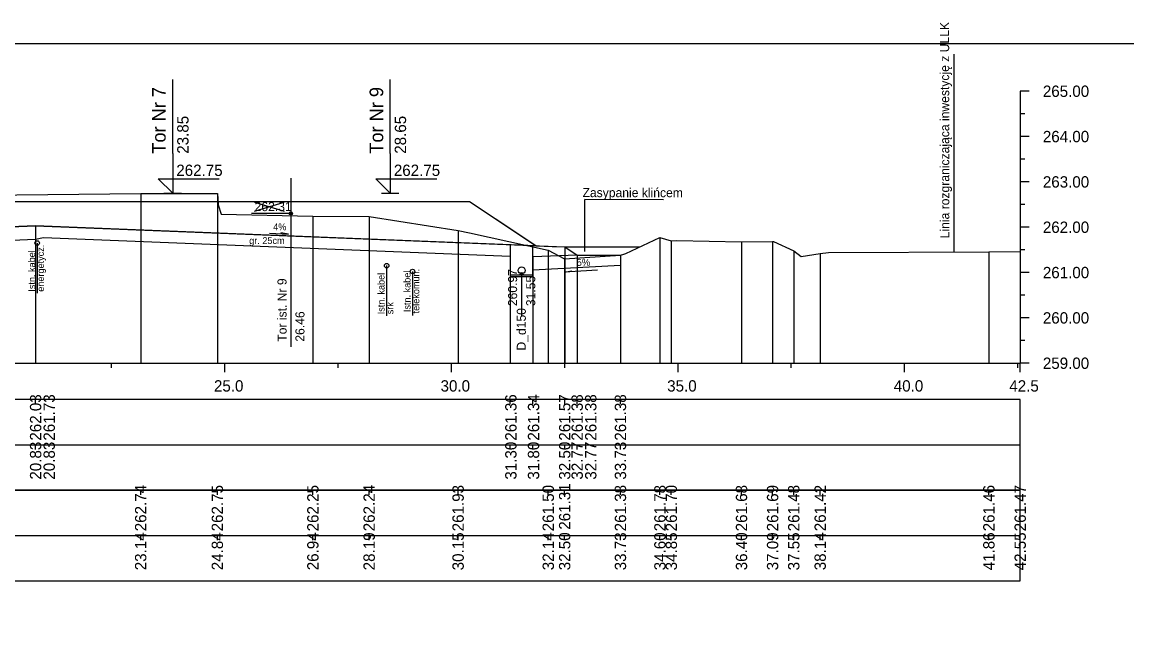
# Model space of a CAD drawing. Extents: x 6516023 to 6560129, y 5513077 to 5529206.
# Drawn here: x 6519161.44 to 6519185.82, y 5514567.05 to 5514580.63 of the extents above; entities that cross this region are included whole.
import ezdxf

# ---------------------------------------------------------------- set-up
doc = ezdxf.new("R2010")
doc.units = 0
for name, color, linetype in [('IR_default', 7, 'Continuous'), ('TOR_PRZEK_P-kable', 7, 'Continuous'), ('TOR_PRZEK_P-komponent', 7, 'Continuous'), ('TOR_PRZEK_P-odwodnienie', 7, 'Continuous'), ('TOR_PRZEK_P-opisy', 7, 'Continuous'), ('TOR_PRZEK_P-schodkowanie+wymiana', 7, 'Continuous'), ('TOR_PRZEK_P-tabelka istniejace', 7, 'Continuous'), ('TOR_PRZEK_P-tabelka projektowane', 7, 'Continuous'), ('TOR_PRZEK_P-teren istniejacy', 7, 'Continuous'), ('TOR_PRZEK_P-tory istniejace', 7, 'Continuous'), ('TOR_PRZEK_P-tory projektowane', 7, 'Continuous'), ('TOR_PRZEK_P-uklad odniesienia', 7, 'Continuous'), ('TOR_PRZEK_P-warstwa ochronna I', 7, 'Continuous'), ('TOR_PRZEK_P-warstwa ochronna II', 7, 'Continuous'), ('TOR_PS_T-granica PKP-projektowana', 7, 'Continuous'), ('TOR_PS_T-skarpy projektowane', 7, 'Continuous'), ('TOR_RAMKI-ramka+tabelka 1', 7, 'Continuous')]:
    doc.layers.add(name, color=color, linetype=linetype)

msp = doc.modelspace()

# ---------------------------------------------------------------- linework, layer by layer
at = {"layer": 'IR_default'}
msp.add_lwpolyline([(6519160.944, 5514576.676), (6519163.013, 5514576.677), (6519166.513, 5514576.677), (6519167.547, 5514576.677), (6519167.813, 5514576.677), (6519168.528, 5514576.677), (6519171.313, 5514576.677), (6519172.421, 5514575.939), (6519172.781, 5514575.698), (6519173.139, 5514575.684), (6519173.413, 5514575.673), (6519173.688, 5514575.49), (6519174.643, 5514575.491), (6519174.643, 5514575.491)], dxfattribs=at)
at = {"layer": 'TOR_PRZEK_P-kable'}
for p, q in [((6519161.774, 5514575.758), (6519161.774, 5514574.648)), ((6519169.484, 5514575.259), (6519169.484, 5514574.15)), ((6519170.056, 5514575.131), (6519170.056, 5514574.158))]:
    msp.add_line(p, q, dxfattribs=at)
for centre in [(6519161.774, 5514575.758), (6519169.484, 5514575.259), (6519170.056, 5514575.131)]:
    msp.add_circle(centre, 0.05, dxfattribs=at)
at = {"layer": 'TOR_PRZEK_P-komponent'}
msp.add_line((6519173.413, 5514575.673), (6519175.073, 5514575.676), dxfattribs=at)
msp.add_lwpolyline([(6519160.413, 5514576.676), (6519163.013, 5514576.677), (6519166.513, 5514576.677), (6519167.813, 5514576.677), (6519171.313, 5514576.677), (6519172.781, 5514575.698), (6519161.739, 5514576.14), (6519151.263, 5514575.721)], dxfattribs=at)
at = {"layer": 'TOR_PRZEK_P-odwodnienie'}
msp.add_line((6519172.463, 5514575.079), (6519172.463, 5514574.144), dxfattribs=at)
for points in [[(6519172.213, 5514575.721), (6519172.213, 5514575.019), (6519172.713, 5514575.019), (6519172.713, 5514575.701)], [(6519172.213, 5514575.059), (6519172.713, 5514575.059)]]:
    msp.add_lwpolyline(points, dxfattribs=at)
for centre, radius in [((6519172.463, 5514575.154), 0.075), ((6519172.463, 5514575.079), 0.03)]:
    msp.add_circle(centre, radius, dxfattribs=at)
at = {"layer": 'TOR_PRZEK_P-opisy'}
msp.add_line((6519173.858, 5514575.574), (6519173.858, 5514576.721), dxfattribs=at)
msp.add_line((6519173.858, 5514575.574), (6519173.858, 5514576.721), dxfattribs=at)
for points in [[(6519175.59, 5514576.71), (6519173.858, 5514576.721)], [(6519166.902, 5514575.973), (6519167.32, 5514575.954), (6519167.152, 5514575.982)]]:
    msp.add_lwpolyline(points, dxfattribs=at)
at = {"layer": 'TOR_PRZEK_P-schodkowanie+wymiana'}
msp.add_line((6519174.643, 5514575.259), (6519172.713, 5514575.156), dxfattribs=at)
at = {"layer": 'TOR_PRZEK_P-tabelka istniejace'}
for p, q in [((6519164.057, 5514570.206), (6519164.057, 5514570.306)), ((6519165.749, 5514570.206), (6519165.749, 5514570.306)), ((6519167.856, 5514570.206), (6519167.856, 5514570.306)), ((6519169.098, 5514570.206), (6519169.098, 5514570.306)), ((6519171.061, 5514570.206), (6519171.061, 5514570.306)), ((6519173.05, 5514570.206), (6519173.05, 5514570.306)), ((6519173.412, 5514570.206), (6519173.412, 5514570.306)), ((6519174.643, 5514570.206), (6519174.643, 5514570.306)), ((6519175.514, 5514570.206), (6519175.514, 5514570.306)), ((6519175.765, 5514570.206), (6519175.765, 5514570.306)), ((6519177.314, 5514570.206), (6519177.314, 5514570.306)), ((6519178, 5514570.206), (6519178, 5514570.306)), ((6519178.467, 5514570.206), (6519178.467, 5514570.306)), ((6519179.05, 5514570.206), (6519179.05, 5514570.306)), ((6519182.772, 5514570.206), (6519182.772, 5514570.306)), ((6519183.463, 5514570.206), (6519183.463, 5514570.306)), ((6519089.663, 5514569.306), (6519183.463, 5514569.306)), ((6519164.057, 5514569.206), (6519164.057, 5514569.306)), ((6519165.749, 5514569.206), (6519165.749, 5514569.306)), ((6519167.856, 5514569.206), (6519167.856, 5514569.306)), ((6519169.098, 5514569.206), (6519169.098, 5514569.306)), ((6519171.061, 5514569.206), (6519171.061, 5514569.306)), ((6519173.05, 5514569.206), (6519173.05, 5514569.306)), ((6519173.412, 5514569.206), (6519173.412, 5514569.306)), ((6519174.643, 5514569.206), (6519174.643, 5514569.306)), ((6519175.514, 5514569.206), (6519175.514, 5514569.306)), ((6519175.765, 5514569.206), (6519175.765, 5514569.306)), ((6519177.314, 5514569.206), (6519177.314, 5514569.306)), ((6519178, 5514569.206), (6519178, 5514569.306)), ((6519178.467, 5514569.206), (6519178.467, 5514569.306)), ((6519179.05, 5514569.206), (6519179.05, 5514569.306)), ((6519182.772, 5514569.206), (6519182.772, 5514569.306)), ((6519183.463, 5514569.206), (6519183.463, 5514569.306))]:
    msp.add_line(p, q, dxfattribs=at)
for points in [[(6519164.057, 5514576.847), (6519164.057, 5514573.306), (6519164.057, 5514573.176), (6519164.057, 5514573.106)], [(6519165.749, 5514576.851), (6519165.749, 5514573.306), (6519165.749, 5514573.176), (6519165.749, 5514573.106)], [(6519167.856, 5514576.353), (6519167.856, 5514573.306), (6519167.856, 5514573.176), (6519167.856, 5514573.106)], [(6519169.098, 5514576.345), (6519169.098, 5514573.306), (6519169.098, 5514573.176), (6519169.098, 5514573.106)], [(6519171.061, 5514576.035), (6519171.061, 5514573.306), (6519171.061, 5514573.176), (6519171.061, 5514573.106)], [(6519175.514, 5514575.883), (6519175.514, 5514573.306), (6519175.514, 5514573.176), (6519175.514, 5514573.106)], [(6519173.05, 5514575.602), (6519173.05, 5514573.306), (6519173.05, 5514573.176), (6519173.05, 5514573.106)], [(6519175.765, 5514575.806), (6519175.765, 5514573.306), (6519175.765, 5514573.176), (6519175.765, 5514573.106)], [(6519177.314, 5514575.784), (6519177.314, 5514573.306), (6519177.314, 5514573.176), (6519177.314, 5514573.106)], [(6519178, 5514575.794), (6519178, 5514573.306), (6519178, 5514573.176), (6519178, 5514573.106)], [(6519178.467, 5514575.586), (6519178.467, 5514573.306), (6519178.467, 5514573.176), (6519178.467, 5514573.106)], [(6519173.412, 5514575.412), (6519173.412, 5514573.306), (6519173.412, 5514573.176), (6519173.412, 5514573.106)], [(6519174.643, 5514575.491), (6519174.643, 5514573.306), (6519174.643, 5514573.176), (6519174.643, 5514573.106)], [(6519179.05, 5514575.53), (6519179.05, 5514573.306), (6519179.05, 5514573.176), (6519179.05, 5514573.106)], [(6519182.772, 5514575.564), (6519182.772, 5514573.306), (6519182.772, 5514573.176), (6519182.772, 5514573.106)], [(6519183.463, 5514575.573), (6519183.463, 5514573.306), (6519183.463, 5514573.176), (6519183.463, 5514573.106)]]:
    msp.add_lwpolyline(points, dxfattribs=at)
msp.add_lwpolyline([(6519089.663, 5514570.306), (6519089.663, 5514568.306), (6519183.463, 5514568.306), (6519183.463, 5514570.306)], close=True, dxfattribs=at)
at = {"layer": 'TOR_PRZEK_P-tabelka projektowane'}
for p, q in [((6519161.739, 5514572.206), (6519161.739, 5514572.306)), ((6519161.739, 5514572.206), (6519161.739, 5514572.306)), ((6519172.213, 5514572.206), (6519172.213, 5514572.306)), ((6519172.713, 5514572.206), (6519172.713, 5514572.306)), ((6519173.413, 5514572.206), (6519173.413, 5514572.306)), ((6519173.688, 5514572.206), (6519173.688, 5514572.306)), ((6519173.688, 5514572.206), (6519173.688, 5514572.306)), ((6519174.643, 5514572.206), (6519174.643, 5514572.306)), ((6519089.663, 5514571.306), (6519183.463, 5514571.306)), ((6519161.739, 5514571.206), (6519161.739, 5514571.306)), ((6519161.739, 5514571.206), (6519161.739, 5514571.306)), ((6519172.213, 5514571.206), (6519172.213, 5514571.306)), ((6519172.713, 5514571.206), (6519172.713, 5514571.306)), ((6519173.413, 5514571.206), (6519173.413, 5514571.306)), ((6519173.688, 5514571.206), (6519173.688, 5514571.306)), ((6519173.688, 5514571.206), (6519173.688, 5514571.306)), ((6519174.643, 5514571.206), (6519174.643, 5514571.306))]:
    msp.add_line(p, q, dxfattribs=at)
for points in [[(6519161.739, 5514576.14), (6519161.739, 5514573.306), (6519161.739, 5514573.176), (6519161.739, 5514573.106)], [(6519161.739, 5514575.84), (6519161.739, 5514573.306), (6519161.739, 5514573.176), (6519161.739, 5514573.106)], [(6519173.413, 5514575.673), (6519173.413, 5514573.306), (6519173.413, 5514573.176), (6519173.413, 5514573.106)], [(6519172.213, 5514575.471), (6519172.213, 5514573.306), (6519172.213, 5514573.176), (6519172.213, 5514573.106)], [(6519172.713, 5514575.451), (6519172.713, 5514573.306), (6519172.713, 5514573.176), (6519172.713, 5514573.106)], [(6519173.688, 5514575.49), (6519173.688, 5514573.306), (6519173.688, 5514573.176), (6519173.688, 5514573.106)], [(6519173.688, 5514575.49), (6519173.688, 5514573.306), (6519173.688, 5514573.176), (6519173.688, 5514573.106)], [(6519174.643, 5514575.491), (6519174.643, 5514573.306), (6519174.643, 5514573.176), (6519174.643, 5514573.106)]]:
    msp.add_lwpolyline(points, dxfattribs=at)
msp.add_lwpolyline([(6519089.663, 5514572.306), (6519089.663, 5514570.306), (6519183.463, 5514570.306), (6519183.463, 5514572.306)], close=True, dxfattribs=at)
at = {"layer": 'TOR_PRZEK_P-teren istniejacy'}
msp.add_lwpolyline([(6519157.893, 5514576.786), (6519164.057, 5514576.847), (6519165.749, 5514576.851), (6519165.767, 5514576.597), (6519165.833, 5514576.391), (6519167.856, 5514576.353), (6519169.098, 5514576.345), (6519171.061, 5514576.035), (6519171.309, 5514575.983), (6519173.05, 5514575.602), (6519173.412, 5514575.412), (6519174.643, 5514575.491), (6519174.716, 5514575.515), (6519174.759, 5514575.529), (6519175.514, 5514575.883), (6519175.765, 5514575.806), (6519175.887, 5514575.814), (6519177.314, 5514575.784), (6519178, 5514575.794), (6519178.018, 5514575.793), (6519178.467, 5514575.586), (6519178.63, 5514575.464), (6519179.05, 5514575.53), (6519179.235, 5514575.55), (6519182.772, 5514575.564), (6519183.463, 5514575.573)], dxfattribs=at)
at = {"layer": 'TOR_PRZEK_P-tory istniejace'}
for p, q in [((6519167.37, 5514577.187), (6519167.37, 5514573.466)), ((6519166.571, 5514576.458), (6519167.222, 5514576.661)), ((6519166.571, 5514576.661), (6519167.222, 5514576.458)), ((6519167.371, 5514576.411), (6519166.505, 5514576.411))]:
    msp.add_line(p, q, dxfattribs=at)
msp.add_circle((6519167.371, 5514576.411), 0.035, dxfattribs=at)
at = {"layer": 'TOR_PRZEK_P-tory projektowane'}
for p, q in [((6519164.763, 5514577.734), (6519164.763, 5514579.366)), ((6519169.563, 5514577.734), (6519169.563, 5514579.367)), ((6519164.763, 5514577.734), (6519164.763, 5514576.857)), ((6519169.563, 5514577.734), (6519169.563, 5514576.857)), ((6519164.763, 5514576.857), (6519164.444, 5514577.176)), ((6519164.444, 5514577.176), (6519165.788, 5514577.176)), ((6519169.563, 5514576.857), (6519169.244, 5514577.176)), ((6519169.244, 5514577.176), (6519170.588, 5514577.176)), ((6519164.571, 5514576.857), (6519164.955, 5514576.857)), ((6519169.371, 5514576.857), (6519169.755, 5514576.857))]:
    msp.add_line(p, q, dxfattribs=at)
at = {"layer": 'TOR_PRZEK_P-uklad odniesienia'}
for p, q in [((6519183.463, 5514579.106), (6519183.463, 5514573.106)), ((6519183.663, 5514579.106), (6519183.463, 5514579.106)), ((6519183.563, 5514578.606), (6519183.463, 5514578.606)), ((6519183.663, 5514578.106), (6519183.463, 5514578.106)), ((6519183.563, 5514577.606), (6519183.463, 5514577.606)), ((6519183.663, 5514577.106), (6519183.463, 5514577.106)), ((6519183.563, 5514576.606), (6519183.463, 5514576.606)), ((6519183.663, 5514576.106), (6519183.463, 5514576.106)), ((6519183.563, 5514575.606), (6519183.463, 5514575.606)), ((6519183.663, 5514575.106), (6519183.463, 5514575.106)), ((6519183.563, 5514574.606), (6519183.463, 5514574.606)), ((6519183.663, 5514574.106), (6519183.463, 5514574.106)), ((6519183.563, 5514573.606), (6519183.463, 5514573.606)), ((6519093.463, 5514573.106), (6519183.463, 5514573.106)), ((6519163.413, 5514573.006), (6519163.413, 5514573.106)), ((6519165.913, 5514572.906), (6519165.913, 5514573.106)), ((6519168.413, 5514573.006), (6519168.413, 5514573.106)), ((6519170.913, 5514572.906), (6519170.913, 5514573.106)), ((6519173.413, 5514573.006), (6519173.413, 5514573.106)), ((6519175.913, 5514572.906), (6519175.913, 5514573.106)), ((6519178.413, 5514573.006), (6519178.413, 5514573.106)), ((6519180.913, 5514572.906), (6519180.913, 5514573.106)), ((6519183.413, 5514573.006), (6519183.413, 5514573.106)), ((6519183.463, 5514572.906), (6519183.463, 5514573.106)), ((6519183.663, 5514573.106), (6519183.463, 5514573.106))]:
    msp.add_line(p, q, dxfattribs=at)
at = {"layer": 'TOR_PRZEK_P-warstwa ochronna I'}
for points in [[(6519151.263, 5514575.421), (6519153.913, 5514575.515), (6519161.739, 5514575.84), (6519161.915, 5514575.883), (6519172.213, 5514575.471)], [(6519173.688, 5514575.49), (6519172.713, 5514575.451)]]:
    msp.add_lwpolyline(points, dxfattribs=at)
at = {"layer": 'TOR_PRZEK_P-warstwa ochronna II'}
msp.add_lwpolyline([(6519114.067, 5514576.449), (6519115.113, 5514575.751), (6519118.263, 5514575.877), (6519123.013, 5514576.067), (6519123.763, 5514576.097), (6519125.533, 5514576.168), (6519126.476, 5514576.206), (6519126.9, 5514575.923), (6519132.864, 5514575.875), (6519133.364, 5514575.918), (6519138.507, 5514576.124), (6519143.567, 5514575.922), (6519144.067, 5514575.922), (6519150.763, 5514575.654), (6519151.263, 5514575.721), (6519161.739, 5514576.14), (6519173.413, 5514575.673), (6519173.688, 5514575.49), (6519174.643, 5514575.491)], dxfattribs=at)
at = {"layer": 'TOR_PS_T-granica PKP-projektowana'}
msp.add_line((6519182.01, 5514575.562), (6519182.01, 5514579.927), dxfattribs=at)
at = {"layer": 'TOR_PS_T-skarpy projektowane'}
msp.add_lwpolyline([(6519174.135, 5514575.156), (6519173.4, 5514575.116), (6519173.573, 5514575.147)], dxfattribs=at)
at = {"layer": 'TOR_RAMKI-ramka+tabelka 1'}
msp.add_lwpolyline([(6519087.013, 5514580.156), (6519334.513, 5514580.156), (6519334.513, 5514551.656), (6519087.013, 5514551.656)], close=True, dxfattribs=at)

# ---------------------------------------------------------------- texts
at = {"layer": 'TOR_PRZEK_P-kable'}
for s, height, p in [('Istn. kabel', 0.14999, (6519161.729, 5514574.684)), ('energetycz.', 0.14999, (6519161.923, 5514574.684)), ('Istn. kabel', 0.14999, (6519170.011, 5514574.234)), ('telekomun.', 0.15, (6519170.206, 5514574.206)), ('Istn. kabel', 0.14999, (6519169.438, 5514574.186)), ('srk', 0.15, (6519169.633, 5514574.186))]:
    msp.add_text(s, height=height, rotation=90.0511, dxfattribs=at).set_placement(p)
at = {"layer": 'TOR_PRZEK_P-odwodnienie'}
for s, p in [('260.97', (6519172.363, 5514574.365)), ('31.55', (6519172.763, 5514574.365)), ('D_d150', (6519172.555, 5514573.386))]:
    msp.add_text(s, height=0.2, rotation=90, dxfattribs=at).set_placement(p)
at = {"layer": 'TOR_PRZEK_P-opisy'}
for s, height, rotation, p in [('Zasypanie klińcem', 0.2, 359.9489, (6519173.806, 5514576.77)), ('4%', 0.15, 359.8485, (6519166.981, 5514576.039))]:
    msp.add_text(s, height=height, rotation=rotation, dxfattribs=at).set_placement(p)
at = {"layer": 'TOR_PRZEK_P-tabelka istniejace'}
for s, p in [('262.74', (6519164.182, 5514569.399)), ('262.75', (6519165.874, 5514569.397)), ('262.25', (6519167.981, 5514569.397)), ('262.24', (6519169.223, 5514569.399)), ('261.93', (6519171.186, 5514569.398)), ('261.50', (6519173.175, 5514569.398)), ('261.31', (6519173.537, 5514569.433)), ('261.38', (6519174.768, 5514569.398)), ('261.78', (6519175.639, 5514569.398)), ('261.70', (6519175.89, 5514569.398)), ('261.68', (6519177.439, 5514569.398)), ('261.69', (6519178.125, 5514569.398)), ('261.48', (6519178.592, 5514569.398)), ('261.42', (6519179.175, 5514569.4)), ('261.46', (6519182.897, 5514569.398)), ('261.47', (6519183.588, 5514569.398)), ('23.14', (6519164.182, 5514568.539)), ('24.84', (6519165.874, 5514568.539)), ('26.94', (6519167.981, 5514568.539)), ('28.19', (6519169.223, 5514568.538)), ('30.15', (6519171.186, 5514568.537)), ('32.14', (6519173.175, 5514568.539)), ('32.50', (6519173.537, 5514568.538)), ('33.73', (6519174.768, 5514568.538)), ('34.60', (6519175.639, 5514568.538)), ('34.85', (6519175.89, 5514568.537)), ('36.40', (6519177.439, 5514568.538)), ('37.09', (6519178.125, 5514568.538)), ('37.55', (6519178.592, 5514568.537)), ('38.14', (6519179.175, 5514568.539)), ('41.86', (6519182.897, 5514568.538)), ('42.55', (6519183.588, 5514568.537))]:
    msp.add_text(s, height=0.25, rotation=90, dxfattribs=at).set_placement(p)
at = {"layer": 'TOR_PRZEK_P-tabelka projektowane'}
for s, p in [('261.34', (6519172.85, 5514571.399)), ('262.03', (6519161.864, 5514571.398)), ('261.73', (6519162.164, 5514571.398)), ('261.36', (6519172.35, 5514571.398)), ('261.57', (6519173.538, 5514571.398)), ('261.38', (6519173.813, 5514571.398)), ('261.38', (6519174.113, 5514571.398)), ('261.38', (6519174.768, 5514571.398)), ('20.83', (6519161.864, 5514570.538)), ('20.83', (6519162.164, 5514570.538)), ('31.30', (6519172.35, 5514570.538)), ('31.80', (6519172.85, 5514570.538)), ('32.50', (6519173.538, 5514570.538)), ('32.77', (6519173.813, 5514570.538)), ('32.77', (6519174.113, 5514570.538)), ('33.73', (6519174.768, 5514570.538))]:
    msp.add_text(s, height=0.25, rotation=90, dxfattribs=at).set_placement(p)
at = {"layer": 'TOR_PRZEK_P-tory istniejace'}
msp.add_text('262.31', height=0.2, dxfattribs=at).set_placement((6519166.571, 5514576.461))
for s, rotation, p in [('Tor ist. Nr 9', 90.0511, (6519167.277, 5514573.581)), ('26.46', 90, (6519167.671, 5514573.581))]:
    msp.add_text(s, height=0.2, rotation=rotation, dxfattribs=at).set_placement(p)
at = {"layer": 'TOR_PRZEK_P-tory projektowane'}
for s, height, p in [('Tor Nr 7', 0.3, (6519164.608, 5514577.728)), ('Tor Nr 9', 0.3, (6519169.408, 5514577.728)), ('23.85', 0.25, (6519165.113, 5514577.727)), ('28.65', 0.25, (6519169.913, 5514577.727))]:
    msp.add_text(s, height=height, rotation=90, dxfattribs=at).set_placement(p)
for p in [(6519164.843, 5514577.237), (6519169.643, 5514577.237)]:
    msp.add_text('262.75', height=0.25, dxfattribs=at).set_placement(p)
at = {"layer": 'TOR_PRZEK_P-uklad odniesienia'}
for s, p in [('265.00', (6519183.963, 5514578.981)), ('264.00', (6519183.963, 5514577.981)), ('263.00', (6519183.963, 5514576.981)), ('262.00', (6519183.963, 5514575.981)), ('261.00', (6519183.963, 5514574.981)), ('260.00', (6519183.963, 5514573.981)), ('259.00', (6519183.963, 5514572.981)), ('25.0', (6519165.674, 5514572.481)), ('30.0', (6519170.674, 5514572.481)), ('35.0', (6519175.674, 5514572.481)), ('40.0', (6519180.674, 5514572.481)), ('42.5', (6519183.223, 5514572.481))]:
    msp.add_text(s, height=0.25, dxfattribs=at).set_placement(p)
at = {"layer": 'TOR_PRZEK_P-warstwa ochronna I'}
msp.add_text('gr. 25cm', height=0.15, dxfattribs=at).set_placement((6519166.452, 5514575.736))
at = {"layer": 'TOR_PS_T-granica PKP-projektowana'}
msp.add_text('Linia rozgraniczająca inwestycję z ULLK', height=0.2, rotation=90.0511, dxfattribs=at).set_placement((6519181.899, 5514575.862))
at = {"layer": 'TOR_PS_T-skarpy projektowane'}
msp.add_text('5%', height=0.1545, dxfattribs=at).set_placement((6519173.677, 5514575.254))

doc.saveas('drawing.dxf')
